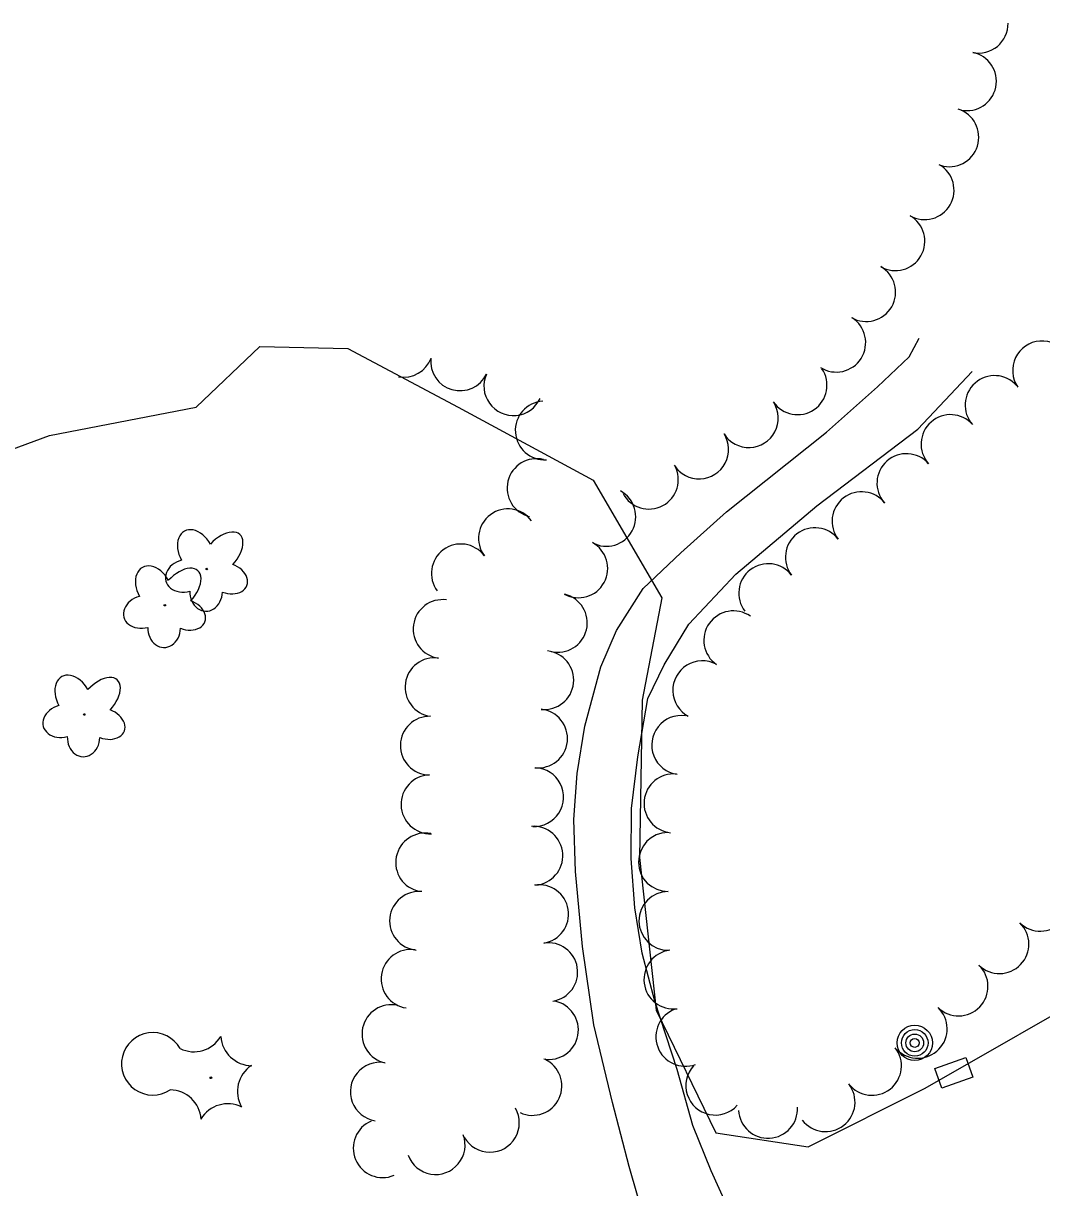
# Model space of a CAD drawing. Extents: x 588843 to 2552415, y 180129 to 269402.
# Drawn here: x 593236.6 to 593364.8, y 188066 to 188212.6 of the extents above; entities that cross this region are included whole.
import ezdxf

# ---------------------------------------------------------------- set-up
doc = ezdxf.new("R2010")
doc.units = 0
for name, color, linetype in [('Default', 7, 'Continuous'), ('E_AREA', 7, 'Continuous'), ('E_DWY', 7, 'Continuous'), ('E_LAND_TreeLine_P', 7, 'Continuous'), ('E_LAND_Vegetation', 7, 'Continuous'), ('E_MISCPROP', 7, 'Continuous'), ('Level 18', 7, 'Continuous')]:
    doc.layers.add(name, color=color, linetype=linetype)

# ---------------------------------------------------------------- blocks, each defined once
blk = doc.blocks.new('POLE')
at = {"layer": 'Default'}
for radius in [4.46, 3.35, 2.23, 1.12]:
    blk.add_circle((0, 0), radius, dxfattribs=at)
blk = doc.blocks.new('DTRE')
at = {"layer": 'Default'}
blk.add_circle((-0.18, 0), 0.183, dxfattribs=at)
for centre, major_axis, ratio in [((-1.87, 5.32), (1.36, -4.98), 0.782863), ((4.06, 2.74), (-5.27, -2.93), 0.691916), ((-5.87, 0.15), (4.93, -0.12), 0.832022), ((3.54, -3.71), (-5.01, 4.58), 0.560249), ((-2.49, -5.24), (1.8, 4.86), 0.716896)]:
    blk.add_ellipse(centre, major_axis=major_axis, ratio=ratio, start_param=1.570796, end_param=4.712389, dxfattribs=at)
blk = doc.blocks.new('CTRE')
at = {"layer": 'Default'}
blk.add_circle((0, 0), 0.223, dxfattribs=at)
for centre, start, end in [((-11.97, 8.96), 280.2067, 5.9716), ((1.81, 14.92), 220.2113, 305.9762), ((13.83, 5.89), 160.2113, 245.9762), ((-13.83, -5.9), 340.2113, 65.9762), ((12.03, -9.04), 185.9272, 100.2511), ((-1.81, -14.93), 40.2113, 125.9762)]:
    blk.add_arc(centre, 7.87, start, end, dxfattribs=at)

msp = doc.modelspace()

# ---------------------------------------------------------------- linework, layer by layer
at = {"layer": 'E_AREA'}
msp.add_lwpolyline([(593356.11, 188079.9), (593352.21, 188078.52), (593351.32, 188081.02), (593355.22, 188082.4), (593356.11, 188079.9)], close=True, dxfattribs=at)
at = {"layer": 'E_DWY'}
for points in [[(593324.69, 188036.29), (593321.58, 188045.1), (593318.53, 188053.47), (593314.98, 188061.36), (593312.86, 188068.69), (593310.76, 188076.71), (593308.42, 188086.49), (593306.99, 188096.35), (593306.1, 188105.8), (593305.92, 188112.36), (593306.33, 188118.14), (593307.3, 188124.11), (593309.31, 188131.54), (593311.29, 188136.13), (593314.61, 188141.43), (593319.38, 188145.9), (593325.1, 188151.05), (593337.68, 188161.08), (593344.12, 188166.81), (593348.08, 188170.56), (593349.38, 188172.91)], [(593337.95, 188042.45), (593336.48, 188044.88), (593333.07, 188051.33), (593329.18, 188056.82), (593325.39, 188063.23), (593323.19, 188068.14), (593320.88, 188073.82), (593318.92, 188080.9), (593316.08, 188089.5), (593314.51, 188095.53), (593313.56, 188101.24), (593313.12, 188107.45), (593313.16, 188113.71), (593313.97, 188120.25), (593315.2, 188127.56), (593317.29, 188131.83), (593320.38, 188136.94), (593326.27, 188143.21), (593336.48, 188151.81), (593349.19, 188161.46), (593356.01, 188168.72)]]:
    msp.add_lwpolyline(points, dxfattribs=at)
at = {"layer": 'E_LAND_TreeLine_P'}
for centre, radius, start, end in [((593356.84, 188212.5), 3.7, 258.5318, 0.8104), ((593355.37, 188205.26), 3.7, 258.5318, 78.5318), ((593353.16, 188198.21), 3.7, 252.5335, 72.5335), ((593350.05, 188191.55), 3.7, 240.1599, 60.1599), ((593346.37, 188185.13), 3.7, 240.1599, 60.1599), ((593342.69, 188178.72), 3.7, 240.1599, 60.1599), ((593338.93, 188172.36), 3.7, 237.6842, 57.6842), ((593364.83, 188168.86), 3.71, 34.2521, 214.2521), ((593284.47, 188171.7), 3.7, 260.5512, 339.7082), ((593291.59, 188170.01), 3.7, 173.758, 334.3274), ((593334.06, 188167), 3.7, 214.2831, 34.2831), ((593298.29, 188166.88), 3.7, 155.5622, 335.5622), ((593358.85, 188164.5), 3.71, 41.54, 221.54), ((593302.24, 188161.31), 3.7, 93.7044, 273.7044), ((593327.93, 188162.87), 3.7, 212.2549, 32.2549), ((593353.31, 188159.59), 3.71, 41.54, 221.54), ((593321.68, 188158.92), 3.7, 212.2549, 32.2549), ((593301.21, 188154.06), 3.7, 76.3307, 256.3307), ((593347.76, 188154.67), 3.71, 41.54, 221.54), ((593315.35, 188155.11), 3.7, 208.2861, 28.2861), ((593310, 188150.44), 3.7, 241.4854, 61.4854), ((593342.11, 188149.88), 3.71, 37.6434, 217.6434), ((593297.61, 188147.74), 3.7, 36.7168, 216.7168), ((593336.24, 188145.35), 3.71, 37.6434, 217.6434), ((593291.68, 188143.32), 3.7, 36.7168, 216.7168), ((593306.47, 188143.95), 3.7, 241.4854, 61.4854), ((593330.37, 188140.83), 3.71, 37.6434, 217.6434), ((593289.39, 188136.32), 3.7, 82.1035, 262.1035), ((593303.9, 188137.09), 3.7, 256.545, 76.545), ((593325.98, 188134.89), 3.71, 54.8532, 234.8532), ((593302.19, 188129.89), 3.7, 263.9103, 83.9103), ((593288.37, 188129), 3.7, 82.1035, 262.1035), ((593322.07, 188128.61), 3.71, 61.6753, 241.6753), ((593287.78, 188121.64), 3.7, 88.6638, 268.6638), ((593301.41, 188122.54), 3.7, 263.9103, 83.9103), ((593319.42, 188121.72), 3.71, 81.7644, 261.7644), ((593287.86, 188114.25), 3.7, 91.7788, 271.7788), ((593300.91, 188115.17), 3.7, 267.1613, 87.1613), ((593318.45, 188114.37), 3.71, 84.289, 264.289), ((593287.19, 188106.94), 3.7, 78.7337, 258.7337), ((593300.82, 188107.79), 3.7, 273.9769, 93.9769), ((593317.75, 188107), 3.71, 90.4921, 270.4921), ((593364.61, 188102), 3.71, 226.0051, 46.0051), ((593286.43, 188099.59), 3.7, 84.3635, 264.3635), ((593301.54, 188100.44), 3.7, 278.9295, 98.9295), ((593317.81, 188099.59), 3.71, 90.4921, 270.4921), ((593359.46, 188096.67), 3.71, 226.0051, 46.0051), ((593285.36, 188092.28), 3.7, 81.3053, 261.3053), ((593302.69, 188093.14), 3.7, 278.9295, 98.9295), ((593318.44, 188092.21), 3.71, 97.3242, 277.3242), ((593354.31, 188091.34), 3.71, 226.0051, 46.0051), ((593282.95, 188085.34), 3.7, 77.9618, 257.9618), ((593302.78, 188085.85), 3.7, 259.5856, 79.5856), ((593319.94, 188085), 3.71, 110.2081, 290.2081), ((593349.17, 188086.01), 3.71, 226.0051, 46.0051), ((593343.42, 188081.34), 3.71, 217.9819, 37.9819), ((593281.49, 188078.09), 3.7, 80.7581, 260.7581), ((593300.7, 188078.81), 3.7, 245.1431, 65.1431), ((593323.71, 188078.86), 3.71, 137.9363, 317.9363), ((593337.58, 188076.78), 3.71, 217.9819, 37.9819), ((593295.34, 188074.17), 3.7, 209.6849, 29.6849), ((593330.34, 188075.94), 3.71, 183.1845, 3.1845), ((593281.85, 188070.98), 3.7, 112.736, 292.736), ((593288.52, 188071.37), 3.7, 200.402, 20.402)]:
    msp.add_arc(centre, radius, start, end, dxfattribs=at)
at = {"layer": 'Level 18'}
msp.add_lwpolyline([(593222.19, 188154.12), (593239.93, 188160.69), (593258.37, 188164.25), (593266.38, 188171.87), (593277.47, 188171.61), (593291.37, 188164.24), (593308.33, 188155.05), (593316.97, 188140.26), (593314.49, 188127.35), (593314.18, 188107.57), (593316.25, 188088.35), (593323.78, 188072.9), (593335.41, 188071.15), (593350.1, 188078.53), (593373.73, 188092.04)], dxfattribs=at)

# ---------------------------------------------------------------- block references
at = {"layer": 'E_LAND_Vegetation', "xscale": 0.5, "yscale": 0.5}
for name, p, rotation in [('DTRE', (593259.72, 188143.96), 89.80387544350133), ('DTRE', (593254.44, 188139.4), 89.80387544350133), ('DTRE', (593244.3, 188125.65), 89.80387544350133), ('CTRE', (593260.24, 188079.84), -156.56674682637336)]:
    msp.add_blockref(name, p, dxfattribs=dict(at, rotation=rotation))
at = {"layer": 'E_MISCPROP', "xscale": 0.4999999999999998, "yscale": 0.4999999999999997, "rotation": 89.80387544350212}
msp.add_blockref('POLE', (593348.8, 188084.23), dxfattribs=at)

doc.saveas('drawing.dxf')
